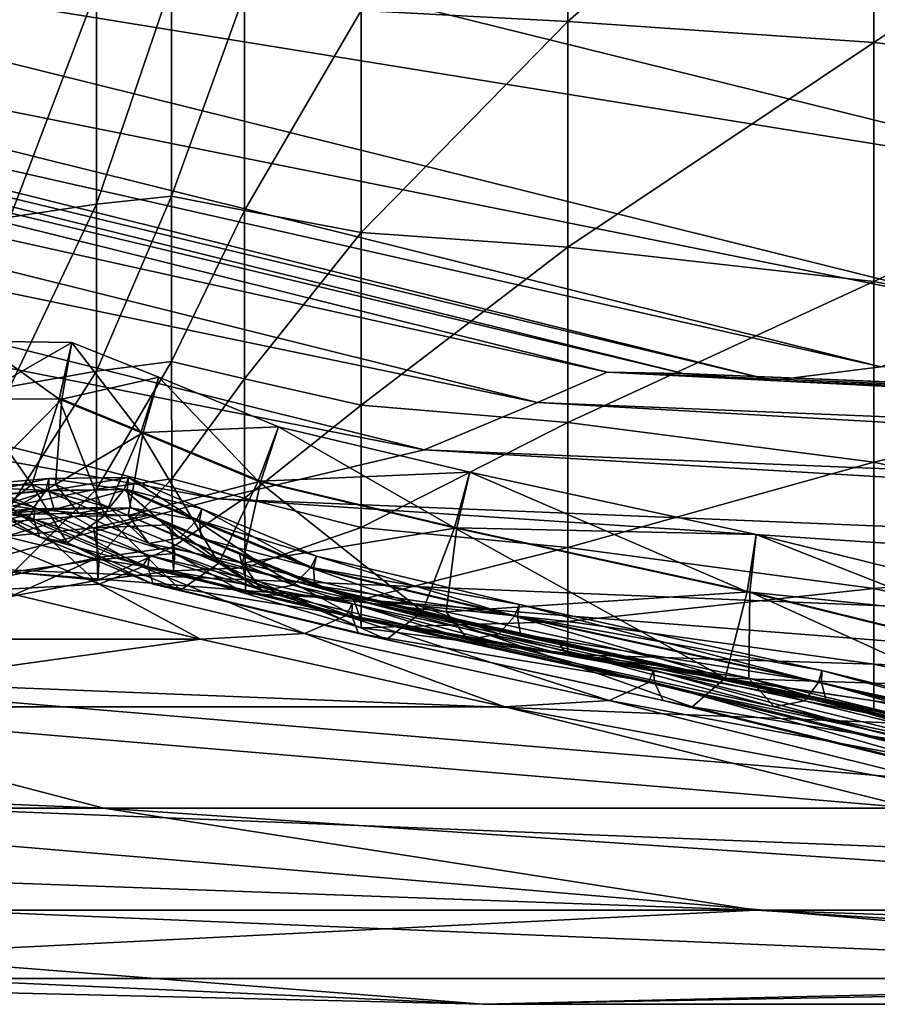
# Model space of a CAD drawing. Header units: millimetres. Extents: x 2387 to 13955, y -4964 to 364.
# Tile 692 of 1056: x 2456.24 to 2462.33, y -365.38 to -358.39. Entities that reach past the tile are written whole.
import ezdxf

# ---------------------------------------------------------------- set-up
doc = ezdxf.new("R2010")
doc.units = ezdxf.units.MM
doc.header["$MEASUREMENT"] = 0
doc.layers.add('Predefinito', color=7, linetype='Continuous', true_color=0x000000)

# ---------------------------------------------------------------- blocks, each defined once
blk = doc.blocks.new('Blocco 09')
at = {"layer": 'Predefinito'}
for points in [[(-947.028, -626.1749, 616.1859), (-958.9855, -623.2337, 658.6192), (-959.7254, -624.1271, 658.8025)], [(-958.9855, -623.2337, 658.6192), (-947.028, -626.1749, 616.1859), (-947.0104, -625.6465, 616.1271)], [(-951.9341, -623.9282, 13.1804), (-951.934, -625.8915, 14.0678), (-953.4021, -625.813, 14.1924)], [(-951.934, -625.8915, 14.0678), (-951.9341, -623.9282, 13.1804), (-949.7595, -623.9845, 13.0997)], [(-949.7595, -623.9845, 13.0997), (-949.7595, -626.0413, 13.9975), (-951.934, -625.8915, 14.0678)], [(-949.7595, -626.0413, 13.9975), (-949.7595, -623.9845, 13.0997), (-946.8105, -624.0734, 13.0728)], [(-946.8105, -624.0734, 13.0728), (-946.8105, -626.3723, 13.974), (-949.7595, -626.0413, 13.9975)], [(-947.7683, -627.0819, 616.2773), (-959.7254, -624.1271, 658.8025), (-960.762, -624.9786, 658.9774)], [(-959.7254, -624.1271, 658.8025), (-947.7683, -627.0819, 616.2773), (-947.028, -626.1749, 616.1859)], [(-948.8045, -627.9459, 616.3624), (-960.762, -624.9786, 658.9774), (-961.6687, -625.3726, 659.0582)], [(-960.762, -624.9786, 658.9774), (-948.8045, -627.9459, 616.3624), (-947.7683, -627.0819, 616.2773)], [(-949.7101, -628.3454, 616.4017), (-961.6687, -625.3726, 659.0582), (-962.4406, -625.4669, 659.0776)], [(-961.6687, -625.3726, 659.0582), (-949.7101, -628.3454, 616.4017), (-948.8045, -627.9459, 616.3624)], [(-951.6548, -628.3834, 616.4037), (-963.6123, -625.4115, 659.0665), (-964.1063, -625.6225, 659.1097)], [(-951.1139, -628.3921, 616.4052), (-963.0727, -625.4198, 659.0681), (-963.6123, -625.4115, 659.0665)], [(-963.6123, -625.4115, 659.0665), (-951.6548, -628.3834, 616.4037), (-951.1139, -628.3921, 616.4052)], [(-963.0727, -625.4198, 659.0681), (-951.1139, -628.3921, 616.4052), (-950.4812, -628.4407, 616.4108)], [(-950.4812, -628.4407, 616.4108), (-962.4406, -625.4669, 659.0776), (-963.0727, -625.4198, 659.0681)], [(-962.4406, -625.4669, 659.0776), (-950.4812, -628.4407, 616.4108), (-949.7101, -628.3454, 616.4017)], [(-952.1504, -628.5984, 616.4254), (-964.1063, -625.6225, 659.1097), (-964.9088, -625.9511, 659.1771)], [(-964.1063, -625.6225, 659.1097), (-952.1504, -628.5984, 616.4254), (-951.6548, -628.3834, 616.4037)], [(-955.2842, -627.1884, 15.6202), (-955.284, -625.6611, 14.434), (-954.7505, -625.619, 14.5012)], [(-954.7505, -625.619, 14.5012), (-954.7507, -627.1323, 15.6763), (-955.2842, -627.1884, 15.6202)], [(-954.7507, -627.1323, 15.6763), (-954.7505, -625.619, 14.5012), (-954.2321, -625.6959, 14.3788)], [(-955.284, -625.6611, 14.434), (-955.2842, -627.1884, 15.6202), (-955.8979, -627.2808, 15.5279)], [(-955.8979, -627.2808, 15.5279), (-955.8979, -625.7303, 14.3233), (-955.284, -625.6611, 14.434)], [(-954.2321, -625.6959, 14.3788), (-954.2322, -627.2346, 15.574), (-954.7507, -627.1323, 15.6763)], [(-954.2322, -627.2346, 15.574), (-954.2321, -625.6959, 14.3788), (-953.4021, -625.813, 14.1924)], [(-953.4021, -625.813, 14.1924), (-953.4021, -627.3903, 15.4184), (-954.2322, -627.2346, 15.574)], [(-953.4021, -627.3903, 15.4184), (-953.4021, -625.813, 14.1924), (-951.934, -625.8915, 14.0678)], [(-951.934, -625.8915, 14.0678), (-951.934, -627.4944, 15.3142), (-953.4021, -627.3903, 15.4184)], [(-951.934, -627.4944, 15.3142), (-951.934, -625.8915, 14.0678), (-949.7595, -626.0413, 13.9975)], [(-952.9537, -628.9328, 616.4592), (-964.9088, -625.9511, 659.1771), (-966.3739, -626.2956, 659.2478)], [(-964.9088, -625.9511, 659.1771), (-952.9537, -628.9328, 616.4592), (-952.1504, -628.5984, 616.4254)], [(-949.7595, -626.0413, 13.9975), (-949.7595, -627.7377, 15.2553), (-951.934, -627.4944, 15.3142)], [(-949.7595, -627.7377, 15.2553), (-949.7595, -626.0413, 13.9975), (-946.8105, -626.3723, 13.974)], [(-954.4182, -629.2825, 616.4938), (-966.3739, -626.2956, 659.2478), (-968.1916, -626.8154, 659.3616)], [(-966.3739, -626.2956, 659.2478), (-954.4182, -629.2825, 616.4938), (-952.9537, -628.9328, 616.4592)], [(-946.8105, -626.3723, 13.974), (-946.8105, -628.3107, 15.2357), (-949.7595, -627.7377, 15.2553)], [(-968.1916, -626.8154, 659.3616), (-956.2778, -629.7724, 616.5356), (-954.4182, -629.2825, 616.4938)], [(-955.2842, -627.1884, 15.6202), (-955.284, -628.3747, 17.1476), (-955.8979, -628.4853, 17.0783)], [(-955.8979, -628.4853, 17.0783), (-955.8979, -627.2808, 15.5279), (-955.2842, -627.1884, 15.6202)], [(-955.284, -628.3747, 17.1476), (-955.2842, -627.1884, 15.6202), (-954.7507, -627.1323, 15.6763)], [(-954.7507, -627.1323, 15.6763), (-954.7505, -628.3075, 17.1896), (-955.284, -628.3747, 17.1476)], [(-954.7505, -628.3075, 17.1896), (-954.7507, -627.1323, 15.6763), (-954.2322, -627.2346, 15.574)], [(-954.2322, -627.2346, 15.574), (-954.232, -628.4299, 17.1127), (-954.7505, -628.3075, 17.1896)], [(-954.232, -628.4299, 17.1127), (-954.2322, -627.2346, 15.574), (-953.4021, -627.3903, 15.4184)], [(-953.4021, -627.3903, 15.4184), (-953.4021, -628.6162, 16.9956), (-954.232, -628.4299, 17.1127)], [(-953.4021, -628.6162, 16.9956), (-953.4021, -627.3903, 15.4184), (-951.934, -627.4944, 15.3142)], [(-951.934, -627.4944, 15.3142), (-951.934, -628.7408, 16.9171), (-953.4021, -628.6162, 16.9956)], [(-951.934, -628.7408, 16.9171), (-951.934, -627.4944, 15.3142), (-949.7595, -627.7377, 15.2553)], [(-949.7595, -627.7377, 15.2553), (-949.7595, -629.022, 16.8727), (-951.934, -628.7408, 16.9171)], [(-949.7595, -629.022, 16.8727), (-949.7595, -627.7377, 15.2553), (-946.8105, -628.3107, 15.2357)], [(-955.5476, -628.5743, 426.8775), (-956.1725, -628.5721, 426.8684), (-956.1253, -628.1624, 426.7662)], [(-955.4587, -628.1708, 426.7788), (-956.1253, -628.1624, 426.7662), (-956.1545, -628.5723, 426.6581)], [(-956.1545, -628.5723, 426.6581), (-955.5297, -628.5745, 426.6671), (-955.4587, -628.1708, 426.7788)], [(-956.1253, -628.1624, 426.7662), (-955.4587, -628.1708, 426.7788), (-955.5476, -628.5743, 426.8775)], [(-954.969, -628.8108, 426.8828), (-955.5476, -628.5743, 426.8775), (-955.4587, -628.1708, 426.7788)], [(-954.8392, -628.4176, 426.7876), (-955.4587, -628.1708, 426.7788), (-955.5297, -628.5745, 426.6671)], [(-955.4587, -628.1708, 426.7788), (-954.8392, -628.4176, 426.7876), (-954.969, -628.8108, 426.8828)], [(-955.2827, -629.2142, 19.0341), (-955.284, -628.3747, 17.1476), (-954.7505, -628.3075, 17.1896)], [(-954.7505, -628.3075, 17.1896), (-954.7486, -629.1401, 19.0617), (-955.2827, -629.2142, 19.0341)], [(-954.7486, -629.1401, 19.0617), (-954.7505, -628.3075, 17.1896), (-954.232, -628.4299, 17.1127)], [(-946.8105, -628.3107, 15.2357), (-946.8105, -629.6778, 16.8579), (-949.7595, -629.022, 16.8727)], [(-955.8976, -629.3365, 18.9884), (-955.8979, -628.4853, 17.0783), (-955.284, -628.3747, 17.1476)], [(-955.284, -628.3747, 17.1476), (-955.2827, -629.2142, 19.0341), (-955.8976, -629.3365, 18.9884)], [(-951.6548, -628.3834, 616.4037), (-952.1504, -628.5984, 616.4254), (-927.9214, -629.591, 540.2479)], [(-951.1139, -628.3921, 616.4052), (-951.6548, -628.3834, 616.4037), (-927.4214, -629.3739, 540.2372)], [(-927.9214, -629.591, 540.2479), (-927.4214, -629.3739, 540.2372), (-951.6548, -628.3834, 616.4037)], [(-949.7101, -628.3454, 616.4017), (-950.4812, -628.4407, 616.4108), (-926.2416, -629.4308, 540.2455)], [(-955.5297, -628.5745, 426.6671), (-954.9511, -628.811, 426.6724), (-954.8392, -628.4176, 426.7876)], [(-954.1341, -629.1572, 426.8828), (-954.969, -628.8108, 426.8828), (-954.8392, -628.4176, 426.7876)], [(-953.9891, -628.7695, 426.789), (-954.8392, -628.4176, 426.7876), (-954.9511, -628.811, 426.6724)], [(-954.8392, -628.4176, 426.7876), (-953.9891, -628.7695, 426.789), (-954.1341, -629.1572, 426.8828)], [(-954.232, -628.4299, 17.1127), (-954.2308, -629.2775, 19.0107), (-954.7486, -629.1401, 19.0617)], [(-954.2308, -629.2775, 19.0107), (-954.232, -628.4299, 17.1127), (-953.4021, -628.6162, 16.9956)], [(-950.4812, -628.4407, 616.4108), (-951.1139, -628.3921, 616.4052), (-926.8763, -629.382, 540.24)], [(-927.4214, -629.3739, 540.2372), (-926.8763, -629.382, 540.24), (-951.1139, -628.3921, 616.4052)], [(-926.8763, -629.382, 540.24), (-926.2416, -629.4308, 540.2455), (-950.4812, -628.4407, 616.4108)], [(-955.7425, -629.1792, 427.7455), (-956.305, -629.186, 427.7417), (-956.1725, -628.5721, 426.8684)], [(-956.1725, -628.5721, 426.8684), (-955.5476, -628.5743, 426.8775), (-955.7425, -629.1792, 427.7455)], [(-955.5297, -628.5745, 426.6671), (-956.1545, -628.5723, 426.6581), (-956.1368, -629.1877, 425.776)], [(-956.1368, -629.1877, 425.776), (-955.5747, -629.1806, 425.7796), (-955.5297, -628.5745, 426.6671)], [(-955.225, -629.4002, 427.7453), (-955.7425, -629.1792, 427.7455), (-955.5476, -628.5743, 426.8775)], [(-954.9511, -628.811, 426.6724), (-955.5297, -628.5745, 426.6671), (-955.5747, -629.1806, 425.7796)], [(-955.5476, -628.5743, 426.8775), (-954.969, -628.8108, 426.8828), (-955.225, -629.4002, 427.7453)], [(-953.4021, -628.6162, 16.9956), (-953.4019, -629.4868, 18.9329), (-954.2308, -629.2775, 19.0107)], [(-953.4019, -629.4868, 18.9329), (-953.4021, -628.6162, 16.9956), (-951.934, -628.7408, 16.9171)], [(-952.1504, -628.5984, 616.4254), (-952.9537, -628.9328, 616.4592), (-928.727, -629.9279, 540.2643)], [(-928.727, -629.9279, 540.2643), (-927.9214, -629.591, 540.2479), (-952.1504, -628.5984, 616.4254)], [(-954.9511, -628.811, 426.6724), (-954.1162, -629.1573, 426.6723), (-953.9891, -628.7695, 426.789)], [(-952.7405, -629.489, 426.876), (-954.1341, -629.1572, 426.8828), (-953.9891, -628.7695, 426.789)], [(-952.6306, -629.0928, 426.7792), (-953.9891, -628.7695, 426.789), (-954.1162, -629.1573, 426.6723)], [(-953.9891, -628.7695, 426.789), (-952.6306, -629.0928, 426.7792), (-952.7405, -629.489, 426.876)], [(-951.934, -628.7408, 16.9171), (-951.9341, -629.6282, 18.8804), (-953.4019, -629.4868, 18.9329)], [(-951.9341, -629.6282, 18.8804), (-951.934, -628.7408, 16.9171), (-949.7595, -629.022, 16.8727)], [(-955.5747, -629.1806, 425.7796), (-955.0575, -629.4014, 425.7796), (-954.9511, -628.811, 426.6724)], [(-954.413, -629.7385, 427.7431), (-955.225, -629.4002, 427.7453), (-954.969, -628.8108, 426.8828)], [(-954.1162, -629.1573, 426.6723), (-954.9511, -628.811, 426.6724), (-955.0575, -629.4014, 425.7796)], [(-954.969, -628.8108, 426.8828), (-954.1341, -629.1572, 426.8828), (-954.413, -629.7385, 427.7431)], [(-952.9537, -628.9328, 616.4592), (-954.4182, -629.2825, 616.4938), (-930.1893, -630.2789, 540.2789)], [(-930.1893, -630.2789, 540.2789), (-928.727, -629.9279, 540.2643), (-952.9537, -628.9328, 616.4592)], [(-949.7595, -629.022, 16.8727), (-949.7595, -629.9197, 18.8506), (-951.9341, -629.6282, 18.8804)], [(-949.7595, -629.9197, 18.8506), (-949.7595, -629.022, 16.8727), (-946.8105, -629.6778, 16.8579)], [(-955.7709, -629.4269, 433.9182), (-956.2861, -629.206, 433.9187), (-956.2453, -629.1207, 433.7358)], [(-955.6228, -629.1375, 419.7882), (-956.259, -629.191, 419.7862), (-956.2576, -629.2772, 419.601)], [(-956.259, -629.191, 419.7862), (-955.6228, -629.1375, 419.7882), (-955.6439, -629.224, 419.9728)], [(-956.2576, -629.2772, 419.601), (-955.6229, -629.2244, 419.6029), (-955.6228, -629.1375, 419.7882)], [(-956.2453, -629.1207, 433.7358), (-955.7216, -629.3438, 433.7364), (-955.7709, -629.4269, 433.9182)], [(-955.7216, -629.3438, 433.7364), (-956.2453, -629.1207, 433.7358), (-956.2438, -629.2061, 433.5492)], [(-955.0859, -629.2158, 419.9749), (-955.6439, -629.224, 419.9728), (-955.6228, -629.1375, 419.7882)], [(-955.6229, -629.2244, 419.6029), (-955.065, -629.2161, 419.6051), (-955.0561, -629.1305, 419.7909)], [(-955.0561, -629.1305, 419.7909), (-955.6228, -629.1375, 419.7882), (-955.6229, -629.2244, 419.6029)], [(-955.6228, -629.1375, 419.7882), (-955.0561, -629.1305, 419.7909), (-955.0859, -629.2158, 419.9749)], [(-955.2794, -629.7013, 21.2978), (-955.2827, -629.2142, 19.0341), (-954.7486, -629.1401, 19.0617)], [(-954.7486, -629.1401, 19.0617), (-954.7439, -629.6259, 21.3133), (-955.2794, -629.7013, 21.2978)], [(-954.5726, -629.4351, 419.9748), (-955.0859, -629.2158, 419.9749), (-955.0561, -629.1305, 419.7909)], [(-954.5342, -629.352, 419.7913), (-955.0561, -629.1305, 419.7909), (-955.065, -629.2161, 419.6051)], [(-955.0561, -629.1305, 419.7909), (-954.5342, -629.352, 419.7913), (-954.5726, -629.4351, 419.9748)], [(-954.7439, -629.6259, 21.3133), (-954.7486, -629.1401, 19.0617), (-954.2308, -629.2775, 19.0107)], [(-954.1162, -629.1573, 426.6723), (-952.7225, -629.4891, 426.6655), (-952.6306, -629.0928, 426.7792)], [(-950.6597, -629.9432, 426.867), (-952.7405, -629.489, 426.876), (-952.6306, -629.0928, 426.7792)], [(-950.5964, -629.5354, 426.7663), (-952.6306, -629.0928, 426.7792), (-952.7225, -629.4891, 426.6655)], [(-952.6306, -629.0928, 426.7792), (-950.5964, -629.5354, 426.7663), (-950.6597, -629.9432, 426.867)], [(-956.305, -629.186, 427.7417), (-955.7425, -629.1792, 427.7455), (-955.9892, -629.3793, 430.1651)], [(-956.2861, -629.206, 433.9187), (-955.7709, -629.4269, 433.9182), (-956.0703, -629.5513, 435.7402)], [(-955.6439, -629.224, 419.9728), (-956.2787, -629.2767, 419.9709), (-956.259, -629.191, 419.7862)], [(-956.2787, -629.2767, 419.9709), (-955.6439, -629.224, 419.9728), (-955.7358, -629.3532, 420.9097)], [(-955.6229, -629.2244, 419.6029), (-956.2576, -629.2772, 419.601), (-956.2151, -629.409, 417.7573)], [(-955.7288, -629.4271, 433.5486), (-956.2438, -629.2061, 433.5492), (-956.1893, -629.3348, 432.6088)], [(-956.2438, -629.2061, 433.5492), (-955.7288, -629.4271, 433.5486), (-955.7216, -629.3438, 433.7364)], [(-956.2151, -629.409, 417.7573), (-955.5832, -629.3568, 417.7589), (-955.6229, -629.2244, 419.6029)], [(-955.5747, -629.1806, 425.7796), (-956.1368, -629.1877, 425.776), (-955.9487, -629.3946, 423.352)], [(-955.4919, -629.5954, 430.1629), (-955.9892, -629.3793, 430.1651), (-955.7425, -629.1792, 427.7455)], [(-955.9487, -629.3946, 423.352), (-955.4078, -629.3842, 423.3535), (-955.5747, -629.1806, 425.7796)], [(-955.8965, -629.827, 21.272), (-955.8976, -629.3365, 18.9884), (-955.2827, -629.2142, 19.0341)], [(-955.2827, -629.2142, 19.0341), (-955.2794, -629.7013, 21.2978), (-955.8965, -629.827, 21.272)], [(-955.7425, -629.1792, 427.7455), (-955.225, -629.4002, 427.7453), (-955.4919, -629.5954, 430.1629)], [(-955.191, -629.3432, 420.9112), (-955.7358, -629.3532, 420.9097), (-955.6439, -629.224, 419.9728)], [(-955.6439, -629.224, 419.9728), (-955.0859, -629.2158, 419.9749), (-955.191, -629.3432, 420.9112)], [(-955.065, -629.2161, 419.6051), (-955.6229, -629.2244, 419.6029), (-955.5832, -629.3568, 417.7589)], [(-955.5832, -629.3568, 417.7589), (-955.0392, -629.3462, 417.7602), (-955.065, -629.2161, 419.6051)], [(-955.0575, -629.4014, 425.7796), (-955.5747, -629.1806, 425.7796), (-955.4078, -629.3842, 423.3535)], [(-954.6906, -629.5594, 420.9102), (-955.191, -629.3432, 420.9112), (-955.0859, -629.2158, 419.9749)], [(-955.0859, -629.2158, 419.9749), (-954.5726, -629.4351, 419.9748), (-954.6906, -629.5594, 420.9102)], [(-954.5517, -629.4354, 419.6049), (-955.065, -629.2161, 419.6051), (-955.0392, -629.3462, 417.7602)], [(-955.065, -629.2161, 419.6051), (-954.5517, -629.4354, 419.6049), (-954.5342, -629.352, 419.7913)], [(-955.0575, -629.4014, 425.7796), (-954.2455, -629.7394, 425.7777), (-954.1162, -629.1573, 426.6723)], [(-952.9666, -630.0832, 427.7407), (-954.413, -629.7385, 427.7431), (-954.1341, -629.1572, 426.8828)], [(-952.7225, -629.4891, 426.6655), (-954.1162, -629.1573, 426.6723), (-954.2455, -629.7394, 425.7777)], [(-954.1341, -629.1572, 426.8828), (-952.7405, -629.489, 426.876), (-952.9666, -630.0832, 427.7407)], [(-955.7358, -629.3532, 420.9097), (-956.3686, -629.4049, 420.9078), (-956.2787, -629.2767, 419.9709)], [(-954.4182, -629.2825, 616.4938), (-956.2778, -629.7724, 616.5356), (-932.1747, -630.7583, 540.2911)], [(-954.2308, -629.2775, 19.0107), (-954.228, -629.7733, 21.2837), (-954.7439, -629.6259, 21.3133)], [(-932.1747, -630.7583, 540.2911), (-930.1893, -630.2789, 540.2789), (-954.4182, -629.2825, 616.4938)], [(-954.228, -629.7733, 21.2837), (-954.2308, -629.2775, 19.0107), (-953.4019, -629.4868, 18.9329)], [(-956.3686, -629.4049, 420.9078), (-955.7358, -629.3532, 420.9097), (-955.9487, -629.3946, 423.352)], [(-955.5832, -629.3568, 417.7589), (-956.2151, -629.409, 417.7573), (-956.0725, -629.4597, 412.5973)], [(-955.6873, -629.5523, 432.6068), (-956.1893, -629.3348, 432.6088), (-955.9892, -629.3793, 430.1651)], [(-956.1893, -629.3348, 432.6088), (-955.6873, -629.5523, 432.6068), (-955.7288, -629.4271, 433.5486)], [(-956.0725, -629.4597, 412.5973), (-955.4433, -629.4067, 412.5983), (-955.5832, -629.3568, 417.7589)], [(-955.4078, -629.3842, 423.3535), (-955.9487, -629.3946, 423.352), (-955.7358, -629.3532, 420.9097)], [(-954.9598, -629.7656, 433.9153), (-955.7709, -629.4269, 433.9182), (-955.7216, -629.3438, 433.7364)], [(-955.7358, -629.3532, 420.9097), (-955.191, -629.3432, 420.9112), (-955.4078, -629.3842, 423.3535)], [(-954.9073, -629.6837, 433.7337), (-955.7216, -629.3438, 433.7364), (-955.7288, -629.4271, 433.5486)], [(-955.7216, -629.3438, 433.7364), (-954.9073, -629.6837, 433.7337), (-954.9598, -629.7656, 433.9153)], [(-955.0392, -629.3462, 417.7602), (-955.5832, -629.3568, 417.7589), (-955.4433, -629.4067, 412.5983)], [(-955.4433, -629.4067, 412.5983), (-954.9051, -629.3945, 412.599), (-955.0392, -629.3462, 417.7602)], [(-954.9115, -629.5995, 423.352), (-955.4078, -629.3842, 423.3535), (-955.191, -629.3432, 420.9112)], [(-955.191, -629.3432, 420.9112), (-954.6906, -629.5594, 420.9102), (-954.9115, -629.5995, 423.352)], [(-954.4077, -629.6088, 412.5983), (-954.5386, -629.5621, 417.7594), (-955.0392, -629.3462, 417.7602)], [(-955.0392, -629.3462, 417.7602), (-954.9051, -629.3945, 412.599), (-954.4077, -629.6088, 412.5983)], [(-955.0392, -629.3462, 417.7602), (-954.5386, -629.5621, 417.7594), (-954.5517, -629.4354, 419.6049)], [(-953.7621, -629.7718, 419.9735), (-954.5726, -629.4351, 419.9748), (-954.5342, -629.352, 419.7913)], [(-953.7203, -629.6899, 419.7901), (-954.5342, -629.352, 419.7913), (-954.5517, -629.4354, 419.6049)], [(-954.5342, -629.352, 419.7913), (-953.7203, -629.6899, 419.7901), (-953.7621, -629.7718, 419.9735)], [(-955.4433, -629.4067, 412.5983), (-956.0725, -629.4597, 412.5973), (-955.9297, -629.5507, 359.7291)], [(-955.2638, -629.8883, 435.7366), (-956.0703, -629.5513, 435.7402), (-955.7709, -629.4269, 433.9182)], [(-955.9892, -629.3793, 430.1651), (-955.4919, -629.5954, 430.1629), (-955.6873, -629.5523, 432.6068)], [(-955.9297, -629.5507, 359.7291), (-955.3035, -629.4877, 359.7305), (-955.4433, -629.4067, 412.5983)], [(-955.7709, -629.4269, 433.9182), (-954.9598, -629.7656, 433.9153), (-955.2638, -629.8883, 435.7366)], [(-954.9177, -629.7657, 433.5455), (-955.7288, -629.4271, 433.5486), (-955.6873, -629.5523, 432.6068)], [(-955.7288, -629.4271, 433.5486), (-954.9177, -629.7657, 433.5455), (-954.9073, -629.6837, 433.7337)], [(-954.6874, -629.9312, 430.1596), (-955.4919, -629.5954, 430.1629), (-955.225, -629.4002, 427.7453)], [(-954.9051, -629.3945, 412.599), (-955.4433, -629.4067, 412.5983), (-955.3035, -629.4877, 359.7305)], [(-955.4078, -629.3842, 423.3535), (-954.9115, -629.5995, 423.352), (-955.0575, -629.4014, 425.7796)], [(-955.3035, -629.4877, 359.7305), (-954.7666, -629.4671, 359.7313), (-954.9051, -629.3945, 412.599)], [(-955.225, -629.4002, 427.7453), (-954.413, -629.7385, 427.7431), (-954.6874, -629.9312, 430.1596)], [(-954.2455, -629.7394, 425.7777), (-955.0575, -629.4014, 425.7796), (-954.9115, -629.5995, 423.352)], [(-954.2663, -629.6735, 359.7298), (-954.4077, -629.6088, 412.5983), (-954.9051, -629.3945, 412.599)], [(-954.9051, -629.3945, 412.599), (-954.7666, -629.4671, 359.7313), (-954.2663, -629.6735, 359.7298)], [(-955.2641, -629.7137, 214.7648), (-955.3035, -629.4877, 359.7305), (-955.9297, -629.5507, 359.7291)], [(-954.7274, -629.6701, 214.7671), (-954.7666, -629.4671, 359.7313), (-955.3035, -629.4877, 359.7305)], [(-955.3035, -629.4877, 359.7305), (-955.2641, -629.7137, 214.7648), (-954.7274, -629.6701, 214.7671)], [(-954.2212, -629.8542, 214.7619), (-954.2663, -629.6735, 359.7298), (-954.7666, -629.4671, 359.7313)], [(-954.7666, -629.4671, 359.7313), (-954.7274, -629.6701, 214.7671), (-954.2212, -629.8542, 214.7619)], [(-953.8849, -629.8945, 420.9084), (-954.6906, -629.5594, 420.9102), (-954.5726, -629.4351, 419.9748)], [(-954.5726, -629.4351, 419.9748), (-953.7621, -629.7718, 419.9735), (-953.8849, -629.8945, 420.9084)], [(-953.7411, -629.7721, 419.6036), (-954.5517, -629.4354, 419.6049), (-954.5386, -629.5621, 417.7594)], [(-954.5517, -629.4354, 419.6049), (-953.7411, -629.7721, 419.6036), (-953.7203, -629.6899, 419.7901)], [(-954.2455, -629.7394, 425.7777), (-952.799, -630.0837, 425.7753), (-952.7225, -629.4891, 426.6655)], [(-953.4019, -629.4868, 18.9329), (-953.4015, -629.9978, 21.2386), (-954.228, -629.7733, 21.2837)], [(-953.4015, -629.9978, 21.2386), (-953.4019, -629.4868, 18.9329), (-951.9341, -629.6282, 18.8804)], [(-950.8164, -630.555, 427.7375), (-952.9666, -630.0832, 427.7407), (-952.7405, -629.489, 426.876)], [(-950.6416, -629.9432, 426.6565), (-952.7225, -629.4891, 426.6655), (-952.799, -630.0837, 425.7753)], [(-952.7405, -629.489, 426.876), (-950.6597, -629.9432, 426.867), (-950.8164, -630.555, 427.7375)], [(-952.7225, -629.4891, 426.6655), (-950.6416, -629.9432, 426.6565), (-950.5964, -629.5354, 426.7663)], [(-956.0703, -629.5513, 435.7402), (-955.2638, -629.8883, 435.7366), (-956.0078, -629.9287, 440.844)], [(-955.9297, -629.5507, 359.7291), (-955.8873, -629.8035, 214.7608), (-955.2641, -629.7137, 214.7648)], [(-954.881, -629.8891, 432.6033), (-955.6873, -629.5523, 432.6068), (-955.4919, -629.5954, 430.1629)], [(-955.6873, -629.5523, 432.6068), (-954.881, -629.8891, 432.6033), (-954.9177, -629.7657, 433.5455)], [(-954.1073, -629.9344, 423.3498), (-954.9115, -629.5995, 423.352), (-954.6906, -629.5594, 420.9102)], [(-954.6906, -629.5594, 420.9102), (-953.8849, -629.8945, 420.9084), (-954.1073, -629.9344, 423.3498)], [(-954.5386, -629.5621, 417.7594), (-954.4077, -629.6088, 412.5983), (-953.6012, -629.942, 412.5973)], [(-953.6012, -629.942, 412.5973), (-953.7322, -629.8967, 417.7579), (-954.5386, -629.5621, 417.7594)], [(-954.5386, -629.5621, 417.7594), (-953.7322, -629.8967, 417.7579), (-953.7411, -629.7721, 419.6036)], [(-950.6597, -629.9432, 426.867), (-950.5964, -629.5354, 426.7663), (-947.7189, -630.245, 426.7579)], [(-950.5964, -629.5354, 426.7663), (-950.6416, -629.9432, 426.6565), (-947.745, -630.6568, 426.6498)], [(-947.745, -630.6568, 426.6498), (-947.7189, -630.245, 426.7579), (-950.5964, -629.5354, 426.7663)], [(-955.4919, -629.5954, 430.1629), (-954.6874, -629.9312, 430.1596), (-954.881, -629.8891, 432.6033)], [(-955.2734, -629.8599, 70.8907), (-955.2794, -629.7013, 21.2978), (-954.7439, -629.6259, 21.3133)], [(-954.7439, -629.6259, 21.3133), (-954.7368, -629.7932, 70.8974), (-955.2734, -629.8599, 70.8907)], [(-954.9115, -629.5995, 423.352), (-954.1073, -629.9344, 423.3498), (-954.2455, -629.7394, 425.7777)], [(-954.7368, -629.7932, 70.8974), (-954.7439, -629.6259, 21.3133), (-954.228, -629.7733, 21.2837)], [(-954.4077, -629.6088, 412.5983), (-954.2663, -629.6735, 359.7298), (-953.4562, -629.9939, 359.7274)], [(-953.4562, -629.9939, 359.7274), (-953.6012, -629.942, 412.5973), (-954.4077, -629.6088, 412.5983)], [(-951.9341, -629.6282, 18.8804), (-951.9343, -630.1542, 21.2077), (-953.4015, -629.9978, 21.2386)], [(-951.9343, -630.1542, 21.2077), (-951.9341, -629.6282, 18.8804), (-949.7595, -629.9197, 18.8506)], [(-955.8935, -629.9763, 70.8794), (-955.8965, -629.827, 21.272), (-955.2794, -629.7013, 21.2978)], [(-955.2794, -629.7013, 21.2978), (-955.2734, -629.8599, 70.8907), (-955.8935, -629.9763, 70.8794)], [(-955.2734, -629.8599, 70.8907), (-955.2641, -629.7137, 214.7648), (-955.8873, -629.8035, 214.7608)], [(-955.2641, -629.7137, 214.7648), (-955.2734, -629.8599, 70.8907), (-954.7368, -629.7932, 70.8974)], [(-954.7368, -629.7932, 70.8974), (-954.7274, -629.6701, 214.7671), (-955.2641, -629.7137, 214.7648)], [(-953.5112, -630.1122, 433.9124), (-954.9598, -629.7656, 433.9153), (-954.9073, -629.6837, 433.7337)], [(-953.4661, -630.0285, 433.7299), (-954.9073, -629.6837, 433.7337), (-954.9177, -629.7657, 433.5455)], [(-954.9073, -629.6837, 433.7337), (-953.4661, -630.0285, 433.7299), (-953.5112, -630.1122, 433.9124)], [(-954.7274, -629.6701, 214.7671), (-954.7368, -629.7932, 70.8974), (-954.2244, -629.9534, 70.8836)], [(-954.2244, -629.9534, 70.8836), (-954.2212, -629.8542, 214.7619), (-954.7274, -629.6701, 214.7671)], [(-954.2663, -629.6735, 359.7298), (-954.2212, -629.8542, 214.7619), (-953.405, -630.1384, 214.7539)], [(-953.405, -630.1384, 214.7539), (-953.4562, -629.9939, 359.7274), (-954.2663, -629.6735, 359.7298)], [(-952.3122, -630.1156, 419.9721), (-953.7621, -629.7718, 419.9735), (-953.7203, -629.6899, 419.7901)], [(-952.2779, -630.0318, 419.7883), (-953.7203, -629.6899, 419.7901), (-953.7411, -629.7721, 419.6036)], [(-953.7203, -629.6899, 419.7901), (-952.2779, -630.0318, 419.7883), (-952.3122, -630.1156, 419.9721)], [(-946.8105, -629.6778, 16.8579), (-946.8105, -630.579, 18.8406), (-949.7595, -629.9197, 18.8506)], [(-956.2778, -629.7724, 616.5356), (-958.2668, -630.5277, 616.5906), (-934.5493, -631.4802, 540.3007)], [(-934.5493, -631.4802, 540.3007), (-932.1747, -630.7583, 540.2911), (-956.2778, -629.7724, 616.5356)], [(-953.8043, -630.2378, 435.735), (-955.2638, -629.8883, 435.7366), (-954.9598, -629.7656, 433.9153)], [(-954.9598, -629.7656, 433.9153), (-953.5112, -630.1122, 433.9124), (-953.8043, -630.2378, 435.735)], [(-953.469, -630.1123, 433.5426), (-954.9177, -629.7657, 433.5455), (-954.881, -629.8891, 432.6033)], [(-954.9177, -629.7657, 433.5455), (-953.469, -630.1123, 433.5426), (-953.4661, -630.0285, 433.7299)], [(-954.228, -629.7733, 21.2837), (-954.2244, -629.9534, 70.8836), (-954.7368, -629.7932, 70.8974)], [(-953.2236, -630.2807, 430.1585), (-954.6874, -629.9312, 430.1596), (-954.413, -629.7385, 427.7431)], [(-954.413, -629.7385, 427.7431), (-952.9666, -630.0832, 427.7407), (-953.2236, -630.2807, 430.1585)], [(-952.799, -630.0837, 425.7753), (-954.2455, -629.7394, 425.7777), (-954.1073, -629.9344, 423.3498)], [(-954.2244, -629.9534, 70.8836), (-954.228, -629.7733, 21.2837), (-953.4015, -629.9978, 21.2386)], [(-952.424, -630.2411, 420.9076), (-953.8849, -629.8945, 420.9084), (-953.7621, -629.7718, 419.9735)], [(-953.7621, -629.7718, 419.9735), (-952.3122, -630.1156, 419.9721), (-952.424, -630.2411, 420.9076)], [(-952.2912, -630.1157, 419.6022), (-953.7411, -629.7721, 419.6036), (-953.7322, -629.8967, 417.7579)], [(-953.7411, -629.7721, 419.6036), (-952.2912, -630.1157, 419.6022), (-952.2779, -630.0318, 419.7883)], [(-955.8873, -629.8035, 214.7608), (-955.8935, -629.9763, 70.8794), (-955.2734, -629.8599, 70.8907)], [(-954.545, -630.2794, 440.8426), (-956.0078, -629.9287, 440.844), (-955.2638, -629.8883, 435.7366)], [(-955.2638, -629.8883, 435.7366), (-953.8043, -630.2378, 435.735), (-954.545, -630.2794, 440.8426)], [(-953.4211, -630.2382, 432.6017), (-954.881, -629.8891, 432.6033), (-954.6874, -629.9312, 430.1596)], [(-954.881, -629.8891, 432.6033), (-953.4211, -630.2382, 432.6017), (-953.469, -630.1123, 433.5426)], [(-954.2212, -629.8542, 214.7619), (-954.2244, -629.9534, 70.8836), (-953.402, -630.1986, 70.8625)], [(-953.402, -630.1986, 70.8625), (-953.405, -630.1384, 214.7539), (-954.2212, -629.8542, 214.7619)], [(-952.6429, -630.2824, 423.349), (-954.1073, -629.9344, 423.3498), (-953.8849, -629.8945, 420.9084)], [(-953.8849, -629.8945, 420.9084), (-952.424, -630.2411, 420.9076), (-952.6429, -630.2824, 423.349)], [(-952.2709, -630.2423, 417.7572), (-953.7322, -629.8967, 417.7579), (-953.6012, -629.942, 412.5973)], [(-953.7322, -629.8967, 417.7579), (-952.2709, -630.2423, 417.7572), (-952.2912, -630.1157, 419.6022)], [(-949.7595, -629.9197, 18.8506), (-949.7596, -630.4568, 21.1898), (-951.9343, -630.1542, 21.2077)], [(-949.7596, -630.4568, 21.1898), (-949.7595, -629.9197, 18.8506), (-946.8105, -630.579, 18.8406)], [(-956.0078, -629.9287, 440.844), (-954.545, -630.2794, 440.8426), (-960.1119, -630.2789, 469.1092)], [(-954.6874, -629.9312, 430.1596), (-953.2236, -630.2807, 430.1585), (-953.4211, -630.2382, 432.6017)], [(-953.4015, -629.9978, 21.2386), (-953.402, -630.1986, 70.8625), (-954.2244, -629.9534, 70.8836)], [(-954.1073, -629.9344, 423.3498), (-952.6429, -630.2824, 423.349), (-952.799, -630.0837, 425.7753)], [(-953.6012, -629.942, 412.5973), (-952.1355, -630.2866, 412.597), (-952.2709, -630.2423, 417.7572)], [(-952.1355, -630.2866, 412.597), (-953.6012, -629.942, 412.5973), (-953.4562, -629.9939, 359.7274)], [(-952.799, -630.0837, 425.7753), (-950.6476, -630.5551, 425.7723), (-950.6416, -629.9432, 426.6565)], [(-950.8164, -630.555, 427.7375), (-950.6597, -629.9432, 426.867), (-947.7634, -630.6568, 426.8603)], [(-947.7189, -630.245, 426.7579), (-947.7634, -630.6568, 426.8603), (-950.6597, -629.9432, 426.867)], [(-950.6416, -629.9432, 426.6565), (-950.6476, -630.5551, 425.7723), (-947.7214, -631.2744, 425.7683)], [(-947.7214, -631.2744, 425.7683), (-947.745, -630.6568, 426.6498), (-950.6416, -629.9432, 426.6565)], [(-951.3612, -630.586, 433.9085), (-953.5112, -630.1122, 433.9124), (-953.4661, -630.0285, 433.7299)], [(-951.3258, -630.4998, 433.7248), (-953.4661, -630.0285, 433.7299), (-953.469, -630.1123, 433.5426)], [(-953.4661, -630.0285, 433.7299), (-951.3258, -630.4998, 433.7248), (-951.3612, -630.586, 433.9085)], [(-953.4562, -629.9939, 359.7274), (-951.9897, -630.3152, 359.7258), (-952.1355, -630.2866, 412.597)], [(-951.9385, -630.3947, 214.748), (-951.9897, -630.3152, 359.7258), (-953.4562, -629.9939, 359.7274)], [(-953.4562, -629.9939, 359.7274), (-953.405, -630.1384, 214.7539), (-951.9385, -630.3947, 214.748)], [(-953.402, -630.1986, 70.8625), (-953.4015, -629.9978, 21.2386), (-951.9343, -630.1542, 21.2077)], [(-950.1538, -630.5868, 419.9706), (-952.3122, -630.1156, 419.9721), (-952.2779, -630.0318, 419.7883)], [(-950.1291, -630.5006, 419.7862), (-952.2779, -630.0318, 419.7883), (-952.2912, -630.1157, 419.6022)], [(-952.2779, -630.0318, 419.7883), (-950.1291, -630.5006, 419.7862), (-950.1538, -630.5868, 419.9706)], [(-951.6412, -630.7154, 435.7325), (-953.8043, -630.2378, 435.735), (-953.5112, -630.1122, 433.9124)], [(-953.5112, -630.1122, 433.9124), (-951.3612, -630.586, 433.9085), (-951.6412, -630.7154, 435.7325)], [(-951.3187, -630.5861, 433.5385), (-953.469, -630.1123, 433.5426), (-953.4211, -630.2382, 432.6017)], [(-953.469, -630.1123, 433.5426), (-951.3187, -630.5861, 433.5385), (-951.3258, -630.4998, 433.7248)], [(-951.0516, -630.7588, 430.157), (-953.2236, -630.2807, 430.1585), (-952.9666, -630.0832, 427.7407)], [(-952.9666, -630.0832, 427.7407), (-950.8164, -630.555, 427.7375), (-951.0516, -630.7588, 430.157)], [(-950.6476, -630.5551, 425.7723), (-952.799, -630.0837, 425.7753), (-952.6429, -630.2824, 423.349)], [(-950.2514, -630.7162, 420.9069), (-952.424, -630.2411, 420.9076), (-952.3122, -630.1156, 419.9721)], [(-952.3122, -630.1156, 419.9721), (-950.1538, -630.5868, 419.9706), (-950.2514, -630.7162, 420.9069)], [(-950.1326, -630.5869, 419.6006), (-952.2912, -630.1157, 419.6022), (-952.2709, -630.2423, 417.7572)], [(-952.2912, -630.1157, 419.6022), (-950.1326, -630.5869, 419.6006), (-950.1291, -630.5006, 419.7862)], [(-951.9355, -630.387, 70.8474), (-951.9385, -630.3947, 214.748), (-953.405, -630.1384, 214.7539)], [(-953.405, -630.1384, 214.7539), (-953.402, -630.1986, 70.8625), (-951.9355, -630.387, 70.8474)], [(-951.9343, -630.1542, 21.2077), (-951.9355, -630.387, 70.8474), (-953.402, -630.1986, 70.8625)], [(-951.9355, -630.387, 70.8474), (-951.9343, -630.1542, 21.2077), (-949.7596, -630.4568, 21.1898)], [(-952.3818, -630.7584, 440.8398), (-954.545, -630.2794, 440.8426), (-953.8043, -630.2378, 435.735)], [(-953.8043, -630.2378, 435.735), (-951.6412, -630.7154, 435.7325), (-952.3818, -630.7584, 440.8398)], [(-951.2555, -630.7155, 432.5993), (-953.4211, -630.2382, 432.6017), (-953.2236, -630.2807, 430.1585)], [(-953.4211, -630.2382, 432.6017), (-951.2555, -630.7155, 432.5993), (-951.3187, -630.5861, 433.5385)], [(-950.4668, -630.7592, 423.3482), (-952.6429, -630.2824, 423.349), (-952.424, -630.2411, 420.9076)], [(-952.424, -630.2411, 420.9076), (-950.2514, -630.7162, 420.9069), (-950.4668, -630.7592, 423.3482)], [(-950.0972, -630.7165, 417.7565), (-952.2709, -630.2423, 417.7572), (-952.1355, -630.2866, 412.597)], [(-952.2709, -630.2423, 417.7572), (-950.0972, -630.7165, 417.7565), (-950.1326, -630.5869, 419.6006)], [(-957.9959, -630.7583, 469.1085), (-960.1119, -630.2789, 469.1092), (-954.545, -630.2794, 440.8426)], [(-954.545, -630.2794, 440.8426), (-952.3818, -630.7584, 440.8398), (-957.9959, -630.7583, 469.1085)], [(-953.2236, -630.2807, 430.1585), (-951.0516, -630.7588, 430.157), (-951.2555, -630.7155, 432.5993)], [(-952.6429, -630.2824, 423.349), (-950.4668, -630.7592, 423.3482), (-950.6476, -630.5551, 425.7723)], [(-952.1355, -630.2866, 412.597), (-949.9559, -630.7602, 412.5967), (-950.0972, -630.7165, 417.7565)], [(-949.9559, -630.7602, 412.5967), (-952.1355, -630.2866, 412.597), (-951.9897, -630.3152, 359.7258)], [(-951.9897, -630.3152, 359.7258), (-949.81, -630.7674, 359.7248), (-949.9559, -630.7602, 412.5967)], [(-951.9897, -630.3152, 359.7258), (-951.9385, -630.3947, 214.748), (-949.7607, -630.7873, 214.7444)], [(-949.7607, -630.7873, 214.7444), (-949.81, -630.7674, 359.7248), (-951.9897, -630.3152, 359.7258)], [(-951.9385, -630.3947, 214.748), (-951.9355, -630.387, 70.8474), (-949.7599, -630.7177, 70.8383)], [(-949.7599, -630.7177, 70.8383), (-949.7607, -630.7873, 214.7444), (-951.9385, -630.3947, 214.748)], [(-949.7596, -630.4568, 21.1898), (-949.7599, -630.7177, 70.8383), (-951.9355, -630.387, 70.8474)], [(-949.7599, -630.7177, 70.8383), (-949.7596, -630.4568, 21.1898), (-946.8105, -631.1197, 21.1838)], [(-946.8105, -630.579, 18.8406), (-946.8105, -631.1197, 21.1838), (-949.7596, -630.4568, 21.1898)], [(-958.2668, -630.5277, 616.5906), (-961.3475, -631.2847, 616.6432), (-938.4034, -632.2041, 540.3127)], [(-938.4034, -632.2041, 540.3127), (-934.5493, -631.4802, 540.3007), (-958.2668, -630.5277, 616.5906)], [(-951.3612, -630.586, 433.9085), (-951.3258, -630.4998, 433.7248), (-948.4138, -631.219, 433.718)], [(-948.4024, -631.3061, 433.5322), (-948.4138, -631.219, 433.718), (-951.3258, -630.4998, 433.7248)], [(-951.3258, -630.4998, 433.7248), (-951.3187, -630.5861, 433.5385), (-948.4024, -631.3061, 433.5322)], [(-950.1538, -630.5868, 419.9706), (-950.1291, -630.5006, 419.7862), (-947.1968, -631.219, 419.7842)], [(-950.1291, -630.5006, 419.7862), (-950.1326, -630.5869, 419.6006), (-947.1962, -631.3061, 419.5988)], [(-947.1962, -631.3061, 419.5988), (-947.1968, -631.219, 419.7842), (-950.1291, -630.5006, 419.7862)], [(-951.6412, -630.7154, 435.7325), (-951.3612, -630.586, 433.9085), (-948.4457, -631.3061, 433.9022)], [(-948.4138, -631.219, 433.718), (-948.4457, -631.3061, 433.9022), (-951.3612, -630.586, 433.9085)], [(-948.3318, -631.4367, 432.594), (-948.4024, -631.3061, 433.5322), (-951.3187, -630.5861, 433.5385)], [(-951.3187, -630.5861, 433.5385), (-951.2555, -630.7155, 432.5993), (-948.3318, -631.4367, 432.594)], [(-951.0516, -630.7588, 430.157), (-950.8164, -630.555, 427.7375), (-947.8931, -631.2744, 427.7331)], [(-947.7634, -630.6568, 426.8603), (-947.8931, -631.2744, 427.7331), (-950.8164, -630.555, 427.7375)], [(-947.5276, -631.4803, 423.3459), (-947.7214, -631.2744, 425.7683), (-950.6476, -630.5551, 425.7723)], [(-950.6476, -630.5551, 425.7723), (-950.4668, -630.7592, 423.3482), (-947.5276, -631.4803, 423.3459)], [(-950.2514, -630.7162, 420.9069), (-950.1538, -630.5868, 419.9706), (-947.2176, -631.3061, 419.9688)], [(-947.1968, -631.219, 419.7842), (-947.2176, -631.3061, 419.9688), (-950.1538, -630.5868, 419.9706)], [(-947.1538, -631.4367, 417.7552), (-947.1962, -631.3061, 419.5988), (-950.1326, -630.5869, 419.6006)], [(-950.1326, -630.5869, 419.6006), (-950.0972, -630.7165, 417.7565), (-947.1538, -631.4367, 417.7552)], [(-955.2302, -631.4803, 469.0996), (-970.5208, -631.4803, 540.4141), (-972.8962, -630.7582, 540.4167)], [(-972.8962, -630.7582, 540.4167), (-957.9959, -630.7583, 469.1085), (-955.2302, -631.4803, 469.0996)], [(-949.4752, -631.4803, 440.831), (-955.2302, -631.4803, 469.0996), (-957.9959, -630.7583, 469.1085)], [(-957.9959, -630.7583, 469.1085), (-952.3818, -630.7584, 440.8398), (-949.4752, -631.4803, 440.831)], [(-952.3818, -630.7584, 440.8398), (-951.6412, -630.7154, 435.7325), (-948.7241, -631.4367, 435.726)], [(-948.7241, -631.4367, 435.726), (-949.4752, -631.4803, 440.831), (-952.3818, -630.7584, 440.8398)], [(-948.4457, -631.3061, 433.9022), (-948.7241, -631.4367, 435.726), (-951.6412, -630.7154, 435.7325)], [(-948.1224, -631.4803, 430.1526), (-948.3318, -631.4367, 432.594), (-951.2555, -630.7155, 432.5993)], [(-951.2555, -630.7155, 432.5993), (-951.0516, -630.7588, 430.157), (-948.1224, -631.4803, 430.1526)], [(-947.8931, -631.2744, 427.7331), (-948.1224, -631.4803, 430.1526), (-951.0516, -630.7588, 430.157)], [(-950.4668, -630.7592, 423.3482), (-950.2514, -630.7162, 420.9069), (-947.3107, -631.4367, 420.9052)], [(-947.3107, -631.4367, 420.9052), (-947.5276, -631.4803, 423.3459), (-950.4668, -630.7592, 423.3482)], [(-947.2176, -631.3061, 419.9688), (-947.3107, -631.4367, 420.9052), (-950.2514, -630.7162, 420.9069)], [(-947.008, -631.4803, 412.596), (-947.1538, -631.4367, 417.7552), (-950.0972, -630.7165, 417.7565)], [(-950.0972, -630.7165, 417.7565), (-949.9559, -630.7602, 412.5967), (-947.008, -631.4803, 412.596)], [(-946.8599, -631.4803, 359.7243), (-947.008, -631.4803, 412.596), (-949.9559, -630.7602, 412.5967)], [(-949.9559, -630.7602, 412.5967), (-949.81, -630.7674, 359.7248), (-946.8599, -631.4803, 359.7243)], [(-949.7607, -630.7873, 214.7444), (-949.7599, -630.7177, 70.8383), (-946.8105, -631.3901, 70.8353)], [(-946.8105, -631.1197, 21.1838), (-946.8105, -631.3901, 70.8353), (-949.7599, -630.7177, 70.8383)], [(-946.8105, -631.4803, 214.7431), (-946.8599, -631.4803, 359.7243), (-949.81, -630.7674, 359.7248)], [(-949.81, -630.7674, 359.7248), (-949.7607, -630.7873, 214.7444), (-946.8105, -631.4803, 214.7431)], [(-946.8105, -631.3901, 70.8353), (-946.8105, -631.4803, 214.7431), (-949.7607, -630.7873, 214.7444)], [(-961.3475, -631.2847, 616.6432), (-966.4818, -631.7799, 616.6781), (-944.8269, -632.6894, 540.333)], [(-944.8269, -632.6894, 540.333), (-938.4034, -632.2041, 540.3127), (-961.3475, -631.2847, 616.6432)], [(-970.5208, -631.4803, 540.4141), (-955.2302, -631.4803, 469.0996), (-950.5947, -632.2042, 469.08)], [(-950.5947, -632.2042, 469.08), (-966.6667, -632.2041, 540.4019), (-970.5208, -631.4803, 540.4141)], [(-955.2302, -631.4803, 469.0996), (-949.4752, -631.4803, 440.831), (-944.5576, -632.2042, 440.8135)], [(-944.5576, -632.2042, 440.8135), (-950.5947, -632.2042, 469.08), (-955.2302, -631.4803, 469.0996)], [(-966.4818, -631.7799, 616.6781), (-972.6431, -631.962, 616.6941), (-952.5351, -632.8724, 540.3573)], [(-952.5351, -632.8724, 540.3573), (-944.8269, -632.6894, 540.333), (-966.4818, -631.7799, 616.6781)], [(-960.2433, -632.6894, 540.3817), (-952.5351, -632.8724, 540.3573), (-972.6431, -631.962, 616.6941)], [(-960.2433, -632.6894, 540.3817), (-966.6667, -632.2041, 540.4019), (-950.5947, -632.2042, 469.08)], [(-950.5947, -632.2042, 469.08), (-942.8687, -632.6894, 469.0473), (-960.2433, -632.6894, 540.3817)], [(-936.3617, -632.6894, 440.7842), (-942.8687, -632.6894, 469.0473), (-950.5947, -632.2042, 469.08)], [(-950.5947, -632.2042, 469.08), (-944.5576, -632.2042, 440.8135), (-936.3617, -632.6894, 440.7842)], [(-952.5351, -632.8724, 540.3573), (-960.2433, -632.6894, 540.3817), (-942.8687, -632.6894, 469.0473)], [(-942.8687, -632.6894, 469.0473), (-933.5975, -632.8724, 469.0082), (-952.5351, -632.8724, 540.3573)], [(-944.8269, -632.6894, 540.333), (-952.5351, -632.8724, 540.3573), (-933.5975, -632.8724, 469.0082)]]:
    blk.add_3dface(points, dxfattribs=at)

msp = doc.modelspace()

# ---------------------------------------------------------------- block references
at = {"layer": 'Predefinito'}
msp.add_blockref('Blocco 09', (3412.0659, 267.4927), dxfattribs=at)

doc.saveas('drawing.dxf')
